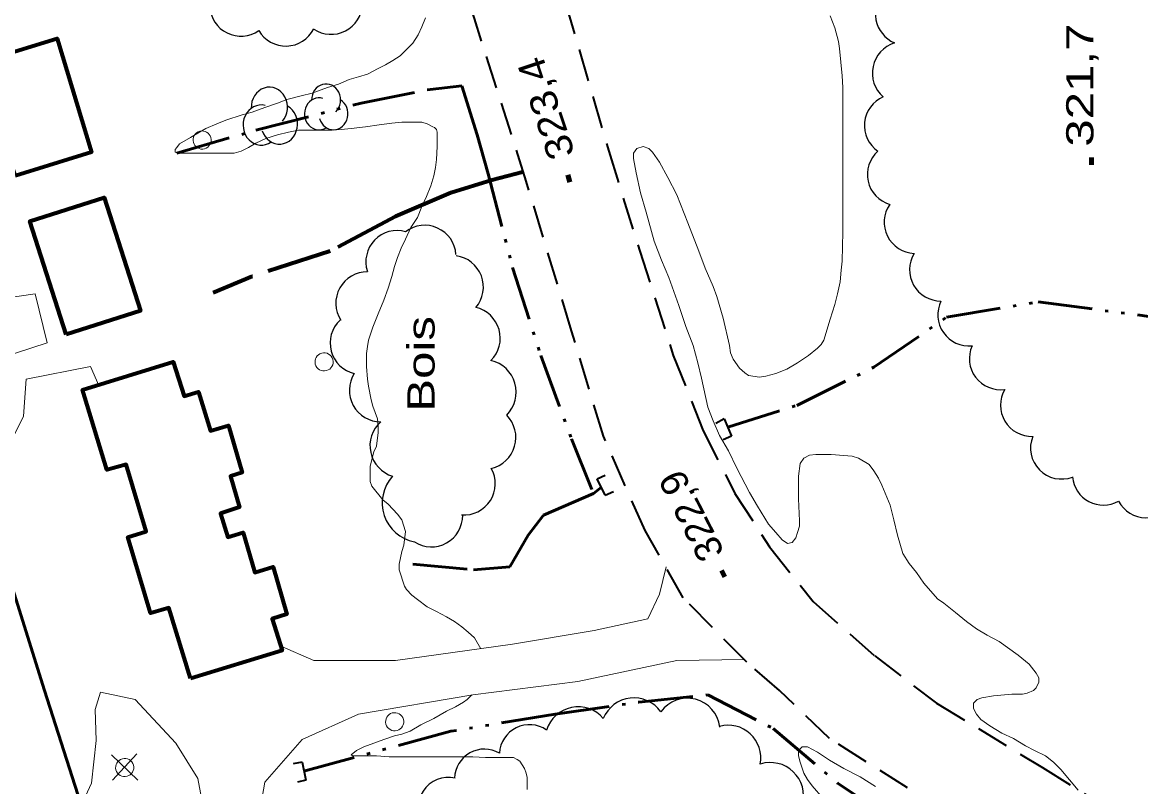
# Model space of a CAD drawing. Extents: x 240591 to 242335, y 5323482 to 5326937.
# Drawn here: x 241235.7 to 241358.9, y 5325072.5 to 5325156.7 of the extents above; entities that cross this region are included whole.
import ezdxf

# ---------------------------------------------------------------- set-up
doc = ezdxf.new("R2010")
doc.units = 0
doc.header["$LTSCALE"] = 1.2
for name, pattern in [('DASH_DOUBLE_DOT', [9.2, 5, -1.2, 0.3, -1.2, 0.3, -1.2]), ('LONG_DASHED', [7.5, 6, -1.5]), ('MEDIUM_DASHED', [4.5, 3, -1.5])]:
    doc.linetypes.add(name, pattern=pattern)
for name, color, linetype, lineweight in [('19', 7, 'Continuous', 13), ('2', 7, 'Continuous', 13), ('21', 7, 'Continuous', 53), ('22', 7, 'LONG_DASHED', 70), ('26', 7, 'Continuous', 35), ('3', 7, 'Continuous', 140), ('31', 7, 'Continuous', 70), ('36', 7, 'Continuous', 13), ('4', 7, 'DASH_DOUBLE_DOT', 53), ('44', 7, 'Continuous', 25)]:
    doc.layers.add(name, color=color, linetype=linetype, lineweight=lineweight)

msp = doc.modelspace()

# ---------------------------------------------------------------- linework, layer by layer
at = {"layer": '19'}
for points in [[(241224.9, 5325125.1), (241229.3, 5325125.2), (241233.8, 5325126.3), (241237.1, 5325126.8), (241238.4, 5325121.4), (241231.4, 5325119.1), (241227.3, 5325117.6)], [(241229.3, 5325111.2), (241234.8, 5325111.3), (241235.8, 5325113.3), (241236.1, 5325117.4), (241243.2, 5325118.8), (241244.1, 5325116.7)], [(241264.1, 5325088), (241267.8, 5325086.4), (241276.8, 5325086.4), (241289.7, 5325088.2), (241298.7, 5325089.7), (241304.6, 5325091), (241305.9, 5325093.7), (241306.6, 5325096.7)], [(241315.2, 5325086.5), (241307.8, 5325086.4), (241296.9, 5325084.1), (241285.3, 5325082.6), (241272.7, 5325080.5), (241266.5, 5325077.7), (241262.4, 5325073), (241261.8, 5325069.6), (241263.1, 5325065.1)], [(241248.2, 5325055.6), (241251.7, 5325055.4), (241254.2, 5325060.2), (241256.1, 5325067.5), (241255, 5325073.4), (241252.6, 5325077.3), (241248.1, 5325082.1), (241244.3, 5325082.9), (241243.7, 5325081), (241243.8, 5325077.6), (241243.3, 5325072.9), (241242.2, 5325070.5)]]:
    msp.add_lwpolyline(points, dxfattribs=at)
at = {"layer": '2'}
for points in [[(241280.1, 5325157.2), (241279.7, 5325156.2), (241279.3, 5325155.3), (241278.7, 5325154.4), (241278, 5325153.7), (241277.3, 5325153), (241276.5, 5325152.5), (241275.7, 5325152), (241274.9, 5325151.6), (241273.7, 5325151), (241272.7, 5325150.7), (241271.7, 5325150.4), (241270.5, 5325149.9), (241269.3, 5325149.5), (241267.6, 5325148.9), (241266.4, 5325148.6), (241264.8, 5325148.2), (241263.8, 5325147.8), (241262.4, 5325147.3), (241261, 5325146.8), (241259.9, 5325146.5), (241258.1, 5325145.9), (241257.1, 5325145.5), (241255.9, 5325145), (241255.2, 5325144.6), (241254.2, 5325144), (241253, 5325143.3), (241252.7, 5325142.9), (241252.5, 5325142.7), (241252.5, 5325142.4), (241252.8, 5325142.3), (241253.6, 5325142.3), (241255, 5325142.3), (241256.5, 5325142.3), (241257.8, 5325142.3), (241259, 5325142.3), (241259.8, 5325142.5), (241260.6, 5325142.9), (241261.4, 5325143.4), (241262.5, 5325143.9), (241263.8, 5325144.3), (241265, 5325144.6), (241266.1, 5325144.8), (241267, 5325144.8), (241268.3, 5325144.8), (241269.8, 5325144.8), (241270.8, 5325144.9), (241271.9, 5325145), (241273.5, 5325145.2), (241275, 5325145.4), (241276.4, 5325145.6), (241277.5, 5325145.7), (241278.4, 5325145.7), (241279.7, 5325145.7), (241280.3, 5325145.5), (241280.9, 5325145.2), (241281.1, 5325145.1), (241281.3, 5325144.9), (241281.4, 5325144.6), (241281.4, 5325143.8), (241281.4, 5325143), (241281.3, 5325141.6), (241281.2, 5325140.7), (241281, 5325139.8), (241280.7, 5325138.7), (241280.2, 5325137.5), (241279.7, 5325136.4), (241279.2, 5325135.2), (241278.5, 5325134.1), (241277.9, 5325132.8), (241277.4, 5325131.8), (241277, 5325130.8), (241276.7, 5325129.8), (241276.4, 5325128.7), (241276, 5325127.4), (241275.5, 5325126.1), (241274.9, 5325124.6), (241274.3, 5325123.1), (241273.8, 5325121.7), (241273.7, 5325121), (241273.6, 5325120.2), (241273.6, 5325118.8)], [(241324.7, 5325157.4), (241325.2, 5325156.1), (241325.6, 5325154.6), (241325.7, 5325153.8), (241326, 5325150.8), (241326.1, 5325149.5), (241326.1, 5325148.1), (241326.1, 5325145.5), (241326.1, 5325142.5), (241326.1, 5325139.6), (241326.1, 5325136.6), (241326.1, 5325133.6), (241326, 5325130.4), (241325.9, 5325129.4), (241325.8, 5325128.1), (241325.5, 5325126.8), (241325.2, 5325125.6), (241324.7, 5325124), (241324, 5325121.7), (241323.7, 5325121.2), (241323.3, 5325120.8), (241322.3, 5325120), (241321.1, 5325119.2), (241319.9, 5325118.5), (241318.7, 5325118), (241317.6, 5325117.7), (241316.9, 5325117.6), (241315.7, 5325117.8), (241315.3, 5325118.1), (241314.7, 5325118.6), (241314, 5325119.6), (241313.7, 5325120.3), (241313.6, 5325121.1), (241312.9, 5325124.1), (241312.2, 5325126.5), (241311.8, 5325127.6), (241310.9, 5325129.6), (241310.2, 5325131.5), (241309, 5325134.6), (241307.8, 5325137.7), (241306.8, 5325139.6), (241305.9, 5325141.3), (241305.1, 5325142.4), (241304.7, 5325142.8), (241304.1, 5325143), (241303.4, 5325142.8), (241303, 5325142.3), (241303, 5325141.7), (241303.3, 5325140.1), (241303.8, 5325137.9), (241304.4, 5325135.8), (241305.3, 5325132.6), (241306.1, 5325130.5), (241306.9, 5325128.6), (241308, 5325125.5), (241308.8, 5325123.2), (241309.6, 5325121.1), (241310.1, 5325119.2), (241310.5, 5325117.5), (241311.2, 5325114.3), (241311.8, 5325112.8), (241312.5, 5325111.2), (241313.5, 5325109.5), (241314.4, 5325107.6), (241315.8, 5325104.9), (241316.7, 5325103.4), (241317.9, 5325101.4), (241318.7, 5325100.5)], [(241273.6, 5325118.8), (241273.7, 5325117.4), (241273.8, 5325116.6), (241274.1, 5325115.1), (241274.3, 5325114.4), (241274.8, 5325113), (241274.9, 5325112.2), (241274.9, 5325111.5), (241274.7, 5325110), (241274.4, 5325109.4), (241274, 5325107.8), (241274, 5325107.3), (241274, 5325106.1), (241274.2, 5325105.6), (241275.4, 5325104.1), (241276, 5325103.6), (241277, 5325102.5), (241277.5, 5325101.9), (241277.9, 5325100.6), (241277.7, 5325099.1), (241277.5, 5325098.4), (241277.2, 5325097), (241277.2, 5325096.4), (241277.8, 5325094.6), (241278, 5325094.2), (241278.6, 5325093.6), (241279.2, 5325093.1), (241280.3, 5325092.3), (241281.3, 5325091.8), (241282.4, 5325091.2), (241283.3, 5325090.7), (241284.1, 5325090.1), (241284.8, 5325089.5), (241285.5, 5325088.9), (241286.2, 5325087.7)], [(241318.7, 5325100.5), (241319.4, 5325099.7), (241320, 5325099.3), (241320.5, 5325099.4), (241320.9, 5325099.9), (241321.1, 5325100.5), (241321.3, 5325101.2), (241321.3, 5325101.8), (241321.2, 5325104.2), (241321.2, 5325106.7), (241321.4, 5325108.1), (241321.8, 5325108.7), (241322.4, 5325109), (241323.1, 5325109.1), (241324.8, 5325109.1), (241327.1, 5325108.9), (241327.8, 5325108.7), (241329, 5325108), (241329.5, 5325107.3), (241330, 5325106.5), (241330.4, 5325105.7), (241331.3, 5325103.5), (241331.7, 5325101.9), (241332.1, 5325100.2), (241332.7, 5325098.2), (241333.4, 5325097.1), (241334.2, 5325096.1), (241335, 5325094.9), (241336.5, 5325093.2), (241337.2, 5325092.7), (241338.5, 5325091.7), (241339.7, 5325090.7), (241340.8, 5325089.9), (241342, 5325089.2), (241343.3, 5325088.5), (241345.4, 5325087), (241346.6, 5325086), (241347.4, 5325085), (241347.7, 5325084.5), (241347.7, 5325084), (241347.4, 5325083.4), (241347.1, 5325083.1), (241346.4, 5325082.8), (241345.9, 5325082.7), (241344.7, 5325082.7), (241342.7, 5325082.5), (241341.4, 5325082.3), (241340.9, 5325082.1), (241340.5, 5325081.7), (241340.5, 5325081.1), (241340.8, 5325080.5), (241341.3, 5325079.9), (241342.3, 5325079.2), (241343.6, 5325078.4), (241344.9, 5325077.8), (241346.2, 5325077), (241347.2, 5325076.5), (241348.4, 5325075.9), (241349.3, 5325075.2), (241350.1, 5325074.4), (241352, 5325072.1)], [(241285.2, 5325082.6), (241284.7, 5325082.1), (241284.3, 5325081.8), (241283.4, 5325081.3), (241282.4, 5325080.8), (241281, 5325080), (241279.6, 5325079.3), (241278.4, 5325078.6), (241277.5, 5325078.3), (241276.7, 5325078.1), (241275.5, 5325077.7), (241274.4, 5325077.3), (241273.3, 5325076.9), (241272.5, 5325076.5), (241271.9, 5325076), (241272.1, 5325075.9), (241272.8, 5325075.9), (241274.7, 5325075.9), (241276.1, 5325075.8), (241277.5, 5325075.8), (241279, 5325075.8), (241280.6, 5325075.8), (241282, 5325075.8), (241283.9, 5325075.8), (241285.3, 5325075.8), (241286.7, 5325075.7), (241288.1, 5325075.7), (241289.8, 5325075.7), (241290.2, 5325075.5), (241290.5, 5325075.3), (241291, 5325074.5), (241291.2, 5325074), (241291.3, 5325073.5), (241291.3, 5325072.2)], [(241329.7, 5325072.5), (241328, 5325073.6), (241326.2, 5325074.5), (241324.6, 5325075.4), (241323.3, 5325076.3), (241322.2, 5325076.9), (241321.6, 5325076.9), (241321.2, 5325076.5), (241321.2, 5325075.9), (241321.4, 5325075.2), (241321.8, 5325074), (241322.2, 5325073.3), (241322.7, 5325072.6), (241323.9, 5325071.2)]]:
    msp.add_lwpolyline(points, dxfattribs=at)
at = {"layer": '21', "linetype": 'MEDIUM_DASHED', "lineweight": 35}
for points in [[(241256, 5325285.1), (241260.6, 5325269.2), (241265.2, 5325254.5), (241270.7, 5325236.9), (241275.6, 5325220.1), (241280.4, 5325205.5), (241285.8, 5325189.3), (241290.7, 5325173.5), (241295.5, 5325158.9), (241300.3, 5325142.5), (241303.7, 5325131.5), (241307.4, 5325120), (241310.7, 5325111.7), (241314.2, 5325104.8), (241318, 5325098.9), (241322.8, 5325092.9), (241329.6, 5325086.9), (241336.4, 5325081.7), (241348.1, 5325074.6), (241358.3, 5325068.2)], [(241337.8, 5325069.5), (241324.6, 5325077.8), (241319.1, 5325083.1), (241315.5, 5325086.2), (241308.5, 5325093.3), (241304.3, 5325100.7), (241299.7, 5325111.1), (241296.2, 5325122.7), (241291.2, 5325139.2), (241285.5, 5325157.1), (241279, 5325177.4), (241270.2, 5325203.9), (241263.2, 5325226.2), (241255.1, 5325252.2), (241248.2, 5325274.5)]]:
    msp.add_lwpolyline(points, dxfattribs=at)
at = {"layer": '21'}
msp.add_lwpolyline([(241230.3, 5325108), (241238.1, 5325083.1), (241247.9, 5325052.6)], dxfattribs=at)
at = {"layer": '22'}
msp.add_lwpolyline([(241290.8, 5325140.2), (241287.4, 5325139.3), (241282.9, 5325137.9), (241276.8, 5325135.3), (241269.6, 5325131.5), (241261, 5325128.7), (241256.7, 5325126.9)], dxfattribs=at)
at = {"layer": '26'}
for p, q in [((241313, 5325113), (241312.1, 5325112.5)), ((241313, 5325113), (241313.8, 5325111.1)), ((241313.8, 5325111.1), (241312.9, 5325110.7)), ((241299, 5325106.4), (241299.9, 5325106.8)), ((241299.9, 5325104.6), (241299, 5325106.4)), ((241299.9, 5325104.6), (241300.8, 5325105)), ((241266.5, 5325075.2), (241265.5, 5325075)), ((241266.5, 5325075.2), (241266.9, 5325073.2)), ((241266.9, 5325073.2), (241266, 5325073))]:
    msp.add_line(p, q, dxfattribs=at)
at = {"layer": '3'}
for p, q in [((241353.5, 5325141), (241353.5, 5325141.8)), ((241296, 5325139.1), (241295.8, 5325139.9)), ((241313.1, 5325095.6), (241312.7, 5325096.3))]:
    msp.add_line(p, q, dxfattribs=at)
at = {"layer": '31'}
for points in [[(241234.9, 5325139.8), (241231, 5325152.3), (241239.5, 5325154.9), (241243.3, 5325142.4)], [(241240.5, 5325122.3), (241236.5, 5325134.8), (241244.7, 5325137.4), (241248.7, 5325124.9)], [(241254.2, 5325084.4), (241251.8, 5325092.2), (241249.8, 5325091.6), (241247.3, 5325100), (241249.3, 5325100.6), (241247.1, 5325108), (241245, 5325107.4), (241242.3, 5325116.2), (241252.3, 5325119.3), (241253.5, 5325115.5), (241255.1, 5325116), (241256.4, 5325111.7), (241258.4, 5325112.3), (241259.9, 5325107.1), (241258.6, 5325106.7), (241259.6, 5325103.3), (241257.5, 5325102.6), (241258.3, 5325100), (241260, 5325100.5), (241261.3, 5325096.1), (241263.3, 5325096.7), (241264.8, 5325091.5), (241263.2, 5325091), (241264.3, 5325087.5)]]:
    msp.add_lwpolyline(points, close=True, dxfattribs=at)
at = {"layer": '36'}
for p, q in [((241248.4, 5325073.2), (241245.5, 5325076)), ((241245.6, 5325073.2), (241248.3, 5325076.1))]:
    msp.add_line(p, q, dxfattribs=at)
for centre, major_axis in [((241255.483, 5325143.73), (0.261, -0.965)), ((241268.923, 5325119.29), (0.261, -0.965)), ((241276.703, 5325079.65), (0.261, -0.965)), ((241246.954, 5325074.607), (-0.261, 0.965))]:
    msp.add_ellipse(centre, major_axis=major_axis, ratio=0.99964, dxfattribs=at)
at = {"layer": '4'}
for points in [[(241252.7, 5325142.3), (241261.4, 5325144.8), (241273, 5325147.8), (241280.6, 5325149.3), (241284.1, 5325149.7), (241285.8, 5325144.3), (241287, 5325140), (241289.7, 5325129.7), (241292.8, 5325120), (241296.2, 5325110.8), (241298.6, 5325104.8), (241299.5, 5325105.5)], [(241313.4, 5325112.1), (241321, 5325114.5), (241329.5, 5325118.7), (241337.5, 5325124.2), (241347.6, 5325125.9), (241359.8, 5325124.3), (241369, 5325120.7), (241376.7, 5325115), (241381.4, 5325111.7), (241384.7, 5325110.5)], [(241278.7, 5325097), (241285.4, 5325096.4), (241289.4, 5325096.7), (241291.4, 5325100.2), (241293.1, 5325102.4), (241298.6, 5325104.8)], [(241294.4, 5325080.5), (241303.6, 5325081.8), (241311.2, 5325082.6), (241318.4, 5325078.9), (241325.5, 5325072.9), (241334.5, 5325066.9), (241342.6, 5325062.6), (241348.3, 5325059), (241351.7, 5325056.6), (241355.7, 5325053.5), (241358.8, 5325052.3)], [(241294.4, 5325080.5), (241282.9, 5325078.6), (241266.7, 5325074.2)]]:
    msp.add_lwpolyline(points, dxfattribs=at)
at = {"layer": '44'}
for centre, radius, start, end in [((241259.764, 5325158.596), 3.428, 182.77089, 304.78261), ((241282.608, 5325070.206), 3.304, 76.97022, 216.98738)]:
    msp.add_arc(centre, radius, start, end, dxfattribs=at)
for centre, major_axis, ratio, start_param, end_param in [((241333.24, 5325157.687), (-3.542, 0.54), 0.999934, 5.6863164, 7.582715), ((241269.707, 5325158.81), (1.568, -3.058), 0.999645, 5.2170492, 7.3424583), ((241264.705, 5325157.549), (0.107, -3.469), 0.999864, 5.2164544, 7.3477741), ((241332.806, 5325151.109), (-3.396, 0.712), 0.999995, 5.2223261, 7.3453158), ((241262.898, 5325147.345), (-0.002, 2.211), 0.905549, 3.9323567, 7.9022317), ((241269.141, 5325148.142), (-0.002, 1.763), 0.905549, 3.8875914, 7.8574664), ((241262.002, 5325145.381), (-0.002, 2.211), 0.905549, 6.058974, 9.997983), ((241268.364, 5325146.612), (-0.002, 1.763), 0.905549, 6.0142087, 9.9532177), ((241269.952, 5325146.623), (-0.002, 1.763), 0.905549, 1.8746629, 5.7612382), ((241331.912, 5325145.334), (-3.409, 0.52), 0.998668, 5.2760153, 7.3964913), ((241263.991, 5325145.493), (-0.002, 2.211), 0.905549, 1.9194282, 5.8060035), ((241332.231, 5325139.94), (-3.419, -0.412), 0.999597, 5.3205176, 7.4452412), ((241334.102, 5325134.691), (3.449, -0.187), 0.999984, 2.5960411, 4.7195514), ((241280.01, 5325130.887), (-3.151, 1.417), 0.999757, 3.6366252, 5.7881527), ((241276.98, 5325130.301), (0.998, -3.311), 0.998801, 2.5758425, 4.7290006), ((241283.027, 5325127.548), (-1.228, 3.229), 0.999254, 3.6365658, 5.7882122), ((241336.882, 5325129.439), (2.984, -1.729), 0.999995, 3.1174089, 5.2429139), ((241273.671, 5325125.754), (-1.677, -3.023), 0.999452, 3.6369373, 5.7878406), ((241339.988, 5325124.48), (-2.979, -1.718), 0.999496, 5.30522, 7.4306869), ((241284.858, 5325121.904), (3.448, 0.439), 0.999833, 5.3688134, 7.5005972), ((241273.036, 5325121.37), (0.891, -3.335), 0.999262, 3.6327329, 5.7920451), ((241343.468, 5325119.663), (-2.742, -2.081), 0.997074, 5.2140398, 7.3410645), ((241286.504, 5325115.946), (3.444, 1.012), 0.998856, 5.2155452, 7.3420813), ((241275.193, 5325116.157), (-3.221, -1.313), 0.999691, 5.3340605, 7.4577422), ((241346.919, 5325114.531), (-3.049, -1.63), 0.998314, 5.2671334, 7.3901826), ((241286.565, 5325110.964), (3.355, -0.975), 0.999979, 5.2219567, 7.3455121), ((241277.485, 5325110.056), (-3.474, -0.482), 0.999409, 5.2994295, 7.4226598), ((241350.179, 5325109.802), (-0.309, -3.405), 0.99929, 4.4199361, 6.7383405), ((241284.341, 5325105.88), (-1.184, 3.242), 0.998323, 2.7148977, 4.8710949), ((241279.689, 5325103.756), (3.285, -2.87), 0.999997, 3.1190995, 5.243968), ((241354.794, 5325106.937), (-0.804, -3.321), 0.998954, 5.0450668, 7.0274205), ((241359.507, 5325105.609), (-0.039, -3.479), 0.999562, 5.2205502, 7.3484284), ((241280.748, 5325102.369), (1.235, -3.225), 0.998214, 5.3440617, 7.5007265), ((241308.96, 5325078.618), (-1.446, 3.333), 0.989846, 4.4297103, 6.8198933), ((241296.921, 5325077.641), (-0.574, 3.609), 0.998496, 5.2635732, 7.3910586), ((241303.067, 5325078.584), (-0.396, 3.672), 0.991648, 5.2325756, 7.3478774), ((241291.553, 5325076.024), (-1.468, 2.964), 0.999904, 5.216346, 7.3439885), ((241313.466, 5325075.641), (-0.428, 3.606), 0.985633, 4.4156634, 6.4337072), ((241286.595, 5325073.335), (-2.812, -1.727), 0.999983, 3.6363037, 5.7045327), ((241318.089, 5325071.481), (2.527, 2.673), 0.999763, 5.2166693, 7.3442368)]:
    msp.add_ellipse(centre, major_axis=major_axis, ratio=ratio, start_param=start_param, end_param=end_param, dxfattribs=at)

# ---------------------------------------------------------------- texts
at = {"layer": '3'}
for s, height, rotation, width, p in [('321,7', 3, 90, 1.35, (241353.7, 5325143)), ('323,4', 2.999, 108.318, 1.15, (241296.6, 5325142.2)), ('322,9', 2.999, 116.912, 1.05, (241313.1, 5325098.3))]:
    msp.add_text(s, height=height, rotation=rotation, dxfattribs=dict(at, width=width)).set_placement(p)
at = {"layer": '44', "width": 1.35}
msp.add_text('Bois', height=3, rotation=90, dxfattribs=at).set_placement((241281.1, 5325113.8))

doc.saveas('drawing.dxf')
